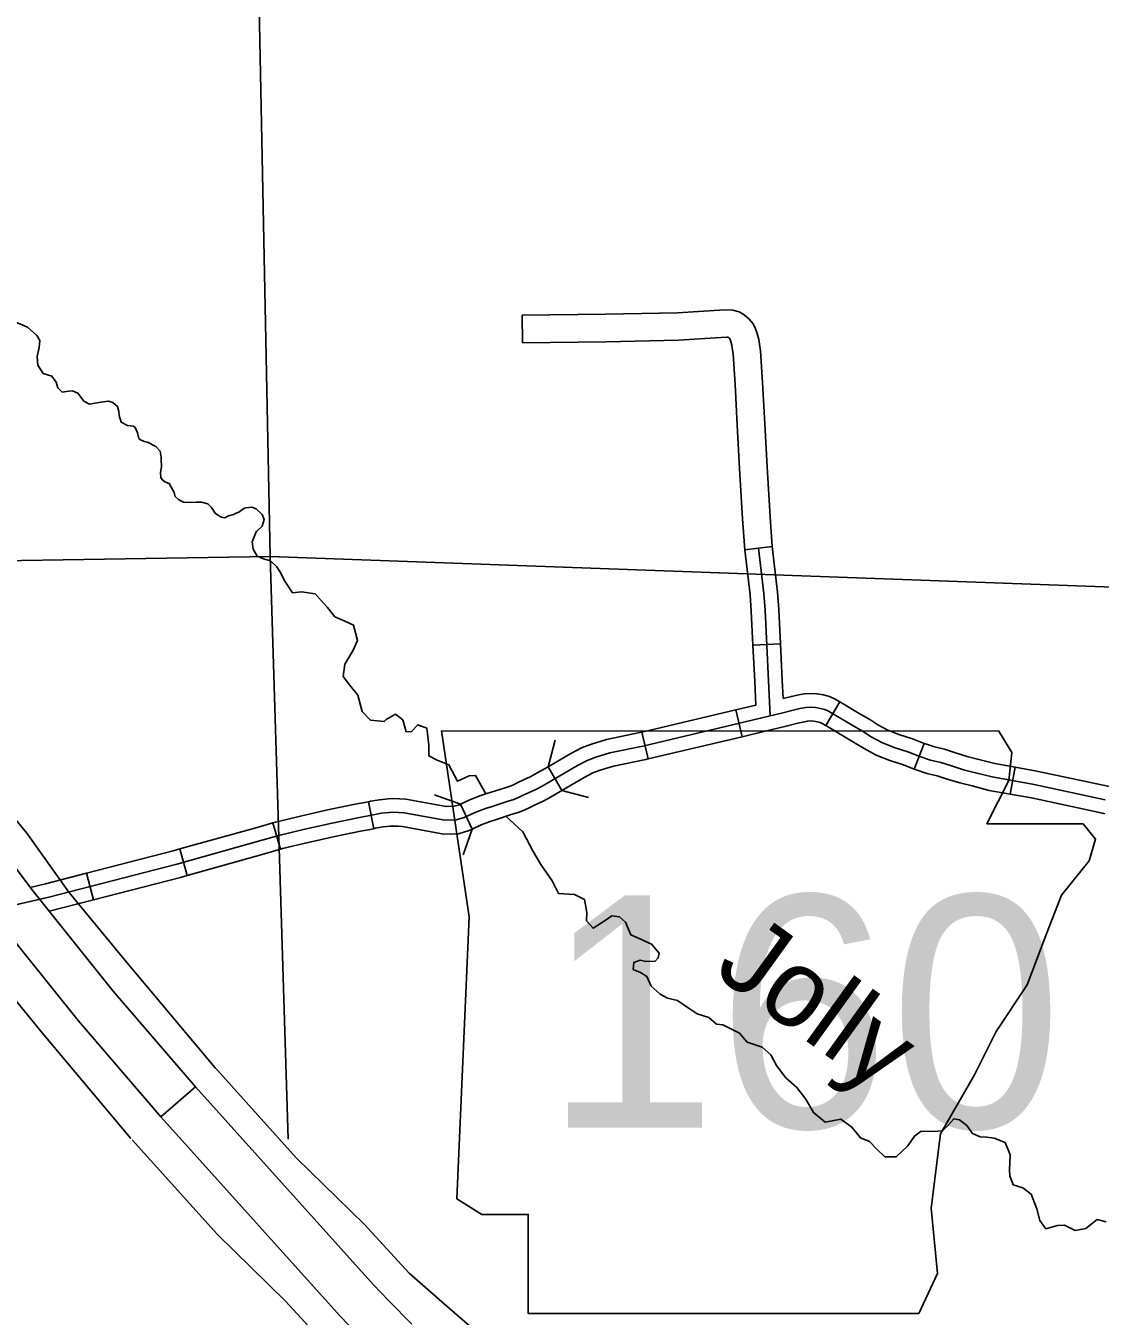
# Model space of a CAD drawing. Extents: x -492261 to -432772, y 1441225 to 1452922.
# Drawn here: x -457876.9 to -457709.3, y 1451427.3 to 1451628.5 of the extents above; entities that cross this region are included whole.
import ezdxf

# ---------------------------------------------------------------- set-up
doc = ezdxf.new("R2010")
doc.units = 0
doc.layers.add('Default', color=7, linetype='Continuous')

msp = doc.modelspace()

# ---------------------------------------------------------------- linework, layer by layer
at = {"layer": 'Default'}
for p, q in [((-457764.74, 1451546.83), (-457760.48, 1451547.31)), ((-457763.49, 1451531.94), (-457759.21, 1451532.15)), ((-457765.16, 1451517.67), (-457766.14, 1451521.84)), ((-457752.15, 1451519.42), (-457749.96, 1451523.11)), ((-457779.84, 1451514.21), (-457780.82, 1451518.39)), ((-457738.36, 1451512.63), (-457736.8, 1451516.63)), ((-457793.29, 1451509.29), (-457795.43, 1451513)), ((-457723.38, 1451508.72), (-457722.62, 1451512.93)), ((-457822.63, 1451503.33), (-457823.44, 1451507.54)), ((-457807.26, 1451503.28), (-457809.1, 1451507.15)), ((-457837.18, 1451500.13), (-457838.36, 1451504.25)), ((-457851.71, 1451496.04), (-457852.87, 1451500.17)), ((-457866.35, 1451492.23), (-457867.42, 1451496.38)), ((-457855.82, 1451458.41), (-457850.4, 1451463.07)), ((-457855.82, 1451458.41), (-457850.4, 1451463.07))]:
    msp.add_line(p, q, dxfattribs=at)
for points in [[(-457838.76, 1451545.78), (-457841.86, 1451698.92), (-457843.14, 1451763.28)], [(-457969.02, 1451627.9), (-457948.86, 1451592.05), (-457945.54, 1451585), (-457942.41, 1451578.8), (-457941.25, 1451576.93), (-457937.58, 1451572.61), (-457933.61, 1451567.92), (-457922.53, 1451555.71), (-457913.02, 1451546.57), (-457906.9, 1451539.48), (-457898.92, 1451529.88), (-457891.94, 1451520.95), (-457884, 1451511.44), (-457876.7, 1451502.65), (-457870.15, 1451493.46), (-457861.12, 1451482.48), (-457847.37, 1451466.06)], [(-457850.4, 1451463.07), (-457863.24, 1451478.02), (-457875.75, 1451493.59), (-457881.49, 1451501.19), (-457888.95, 1451510.02), (-457900.44, 1451523.76), (-457906.41, 1451530.27), (-457913.04, 1451538.14), (-457917.52, 1451543.4), (-457920.14, 1451546.22), (-457925.58, 1451552.24), (-457937.06, 1451564.09), (-457940.09, 1451567.15), (-457940.98, 1451568.14), (-457941.55, 1451568.87), (-457942.51, 1451570.27), (-457944.8, 1451573.99), (-457953.61, 1451590.19), (-457972.39, 1451623.79)], [(-457978.63, 1451620.32), (-457959.87, 1451586.74), (-457950.98, 1451570.41), (-457948.5, 1451566.38), (-457947.32, 1451564.66), (-457946.47, 1451563.56), (-457945.29, 1451562.25), (-457942.16, 1451559.09), (-457930.8, 1451547.36), (-457925.4, 1451541.39), (-457922.85, 1451538.65), (-457918.49, 1451533.53), (-457911.78, 1451525.55), (-457905.81, 1451519.05), (-457894.42, 1451505.43), (-457887.07, 1451496.73), (-457881.39, 1451489.2), (-457868.73, 1451473.45), (-457855.82, 1451458.41)], [(-457983.96, 1451619.5), (-457964.11, 1451584.18), (-457960.95, 1451577.48), (-457957.37, 1451570.38), (-457955.14, 1451566.81), (-457950.67, 1451561.53), (-457946.5, 1451556.61), (-457934.83, 1451543.75), (-457925.47, 1451534.76), (-457919.97, 1451528.4), (-457912.26, 1451519.12), (-457905.27, 1451510.18), (-457897.17, 1451500.47), (-457890.29, 1451492.19), (-457883.77, 1451483.04), (-457874.32, 1451471.53), (-457860.52, 1451455.05)], [(-457799.5, 1451583.37), (-457786.47, 1451583.53), (-457775.26, 1451583.77), (-457768.73, 1451584.18), (-457767.54, 1451584.24), (-457766.63, 1451584.19), (-457765.66, 1451583.89), (-457764.84, 1451583.45), (-457764.07, 1451582.79), (-457763.45, 1451582.02), (-457763.09, 1451581.27), (-457762.82, 1451580.54), (-457762.59, 1451579.59), (-457762.47, 1451578.88), (-457762.32, 1451577.81), (-457762, 1451572.92), (-457761.65, 1451566.47), (-457761.3, 1451559.73), (-457760.83, 1451551.96), (-457760.48, 1451547.31)], [(-457878.8, 1451582.46), (-457876.6, 1451581.51), (-457875.17, 1451580.23), (-457874.72, 1451579.46), (-457874.81, 1451578.37), (-457875.09, 1451576.96), (-457875.02, 1451575.61), (-457874.16, 1451574.29), (-457872.81, 1451573.89), (-457872.15, 1451572.96), (-457871.87, 1451572.05), (-457871.2, 1451571.41), (-457870.17, 1451571.55), (-457869.6, 1451571.62), (-457868.76, 1451571.21), (-457867.82, 1451569.97), (-457866.95, 1451569.53), (-457865.18, 1451569.81), (-457864.01, 1451570.01), (-457863.29, 1451569.77), (-457862.56, 1451569.18), (-457862.4, 1451568.36), (-457862.32, 1451567.73), (-457862.01, 1451566.73), (-457861.03, 1451566.21), (-457860.08, 1451566.09), (-457859.85, 1451565.9), (-457859.48, 1451565.04), (-457859.26, 1451564.19), (-457859, 1451563.94), (-457858.45, 1451563.69), (-457857.93, 1451563.59), (-457856.63, 1451562.94), (-457855.95, 1451562.21), (-457855.78, 1451561.27), (-457855.8, 1451560.92), (-457855.74, 1451559.75), (-457855.86, 1451558.85), (-457855.82, 1451558.05), (-457855.52, 1451557.66), (-457855.2, 1451557.41), (-457854.51, 1451557.17), (-457853.73, 1451555.75), (-457853.57, 1451555.13), (-457853.01, 1451554.62), (-457852.31, 1451554.24), (-457851.4, 1451554.21), (-457850.34, 1451554.26), (-457849.48, 1451554.25), (-457848.48, 1451553.99), (-457847.92, 1451553.43), (-457847.35, 1451552.53), (-457846.92, 1451552.19), (-457846.39, 1451551.92), (-457845.85, 1451551.82), (-457845.28, 1451552.09), (-457844.49, 1451552.34), (-457843.95, 1451552.56), (-457843.55, 1451552.71)], [(-457799.5, 1451583.37), (-457799.45, 1451579.08)], [(-457799.45, 1451579.08), (-457786.4, 1451579.25), (-457775.08, 1451579.49), (-457768.49, 1451579.9), (-457767.55, 1451579.95), (-457767.39, 1451579.94), (-457767.31, 1451579.92), (-457767.27, 1451579.89), (-457767.17, 1451579.81), (-457767.09, 1451579.7), (-457767.04, 1451579.6), (-457766.93, 1451579.31), (-457766.79, 1451578.72), (-457766.71, 1451578.23), (-457766.59, 1451577.37), (-457766.28, 1451572.66), (-457765.93, 1451566.24), (-457765.58, 1451559.49), (-457765.11, 1451551.66), (-457764.74, 1451546.83)], [(-457843.55, 1451552.71), (-457843.21, 1451553.04), (-457842.76, 1451553.28), (-457842.56, 1451553.37), (-457841.65, 1451553.47), (-457840.96, 1451553.18), (-457840, 1451552.31), (-457839.69, 1451551.55), (-457840.04, 1451550.48), (-457840.96, 1451549.63), (-457841.61, 1451548.07), (-457841.41, 1451546.93), (-457840.79, 1451545.83), (-457839.81, 1451545.42), (-457838.72, 1451545.07), (-457837.75, 1451544.18), (-457837.28, 1451543.42), (-457836.5, 1451541.92), (-457835.32, 1451540.12), (-457833.87, 1451540.26), (-457831.77, 1451539.94), (-457829.84, 1451537.84), (-457828.67, 1451536.35), (-457827.22, 1451535.73), (-457825.78, 1451535.08), (-457825.16, 1451532.69), (-457825.86, 1451531.04), (-457827.15, 1451529), (-457827.37, 1451527.05), (-457826.42, 1451525.76), (-457825.13, 1451524.13), (-457824.44, 1451521.63), (-457823.13, 1451520.26), (-457820.98, 1451520.02), (-457820.7, 1451520.34), (-457819.24, 1451521.18), (-457818.1, 1451520.29), (-457817.55, 1451518.41), (-457816.75, 1451518.49), (-457815.75, 1451519.54), (-457814.36, 1451519.03), (-457814.02, 1451516.35), (-457814.03, 1451514.69), (-457812.76, 1451514), (-457810.89, 1451513.3), (-457809.58, 1451510.76), (-457807.77, 1451511.55), (-457806.74, 1451511.63), (-457805.12, 1451508.75)], [(-457630.98, 1451535.76), (-457685.87, 1451540.2), (-457838.76, 1451545.78), (-457909.88, 1451544.62)], [(-457835.99, 1451454.91), (-457838.76, 1451545.78)], [(-457764.74, 1451546.83), (-457763.95, 1451539.79), (-457763.75, 1451537.25), (-457763.49, 1451531.94)], [(-457762.61, 1451547.07), (-457761.81, 1451539.99), (-457761.61, 1451537.39), (-457761.07, 1451526.38), (-457760.8, 1451520.92)], [(-457760.48, 1451547.31), (-457759.68, 1451540.19), (-457759.47, 1451537.53), (-457759.21, 1451532.15)], [(-457763.49, 1451531.94), (-457763.21, 1451526.28), (-457763.03, 1451522.58)], [(-457759.21, 1451532.15), (-457758.93, 1451526.49), (-457758.79, 1451523.62)], [(-457758.79, 1451523.62), (-457757.5, 1451523.95), (-457756.61, 1451524.16), (-457755.51, 1451524.35), (-457754.47, 1451524.42), (-457753.51, 1451524.37), (-457752.47, 1451524.18), (-457751.56, 1451523.92), (-457750.76, 1451523.58), (-457749.96, 1451523.11)], [(-457853.34, 1451497.81), (-457840.25, 1451501.48), (-457837.41, 1451502.29), (-457833.35, 1451503.24), (-457829.12, 1451504.2), (-457825.1, 1451505.04), (-457822.72, 1451505.5), (-457821.44, 1451505.73), (-457820.24, 1451505.86), (-457819.55, 1451505.89), (-457818.71, 1451505.85), (-457817.88, 1451505.79), (-457811.52, 1451504.65), (-457809.75, 1451504.69), (-457808.5, 1451505.06), (-457806.72, 1451505.9), (-457805.2, 1451506.48), (-457804.32, 1451506.76), (-457801.65, 1451507.63), (-457800.8, 1451507.88), (-457800.07, 1451508.18), (-457799.34, 1451508.54), (-457798.38, 1451508.99), (-457797.27, 1451509.5), (-457796.37, 1451509.98), (-457790.85, 1451513.18), (-457789.36, 1451513.98), (-457788, 1451514.5), (-457785.79, 1451515.16), (-457780.67, 1451516.22), (-457762.31, 1451520.55), (-457758.84, 1451521.4), (-457756.99, 1451521.86), (-457756.17, 1451522.06), (-457755.26, 1451522.22), (-457754.46, 1451522.27), (-457753.76, 1451522.24), (-457752.96, 1451522.09), (-457752.27, 1451521.9), (-457751.73, 1451521.67), (-457748.01, 1451519.45), (-457746.42, 1451518.52), (-457745.08, 1451517.66), (-457743.38, 1451516.76), (-457741.45, 1451516), (-457739.32, 1451515.31), (-457737.45, 1451514.58), (-457735.78, 1451514.02), (-457734.17, 1451513.65), (-457732.53, 1451513.12), (-457730.66, 1451512.53), (-457728.77, 1451512.06), (-457726.21, 1451511.41), (-457719.65, 1451510.22), (-457708.58, 1451507.85)], [(-457780.82, 1451518.39), (-457766.14, 1451521.84)], [(-457766.14, 1451521.84), (-457763.03, 1451522.58)], [(-457749.96, 1451523.11), (-457746.92, 1451521.3), (-457745.29, 1451520.34), (-457744, 1451519.51), (-457742.48, 1451518.71), (-457740.73, 1451518.02), (-457738.6, 1451517.33), (-457736.8, 1451516.63)], [(-457765.16, 1451517.67), (-457761.8, 1451518.46), (-457758.33, 1451519.32), (-457756.48, 1451519.78), (-457755.73, 1451519.96), (-457755, 1451520.09), (-457754.44, 1451520.13), (-457754, 1451520.11), (-457753.45, 1451520), (-457752.99, 1451519.87), (-457752.7, 1451519.75), (-457752.15, 1451519.42)], [(-457752.15, 1451519.42), (-457749.1, 1451517.61), (-457747.54, 1451516.69), (-457746.17, 1451515.81), (-457744.27, 1451514.81), (-457742.17, 1451513.98), (-457740.04, 1451513.29), (-457738.36, 1451512.63)], [(-457795.43, 1451513), (-457791.9, 1451515.05), (-457790.25, 1451515.94), (-457788.69, 1451516.53), (-457786.31, 1451517.24), (-457781.14, 1451518.31), (-457780.82, 1451518.39)], [(-457779.84, 1451514.21), (-457765.16, 1451517.67)], [(-457795.43, 1451513), (-457794.33, 1451517.14)], [(-457736.8, 1451516.63), (-457736.72, 1451516.59), (-457735.2, 1451516.08), (-457733.6, 1451515.72), (-457731.88, 1451515.16), (-457730.09, 1451514.6), (-457728.25, 1451514.14), (-457725.76, 1451513.5), (-457722.62, 1451512.93)], [(-457793.29, 1451509.29), (-457789.8, 1451511.31), (-457788.46, 1451512.03), (-457787.31, 1451512.47), (-457785.26, 1451513.08), (-457780.21, 1451514.13), (-457779.84, 1451514.21)], [(-457809.1, 1451507.15), (-457807.56, 1451507.88), (-457805.9, 1451508.51), (-457804.97, 1451508.8), (-457802.29, 1451509.67), (-457801.52, 1451509.9), (-457800.95, 1451510.13), (-457800.26, 1451510.47), (-457799.28, 1451510.93), (-457798.23, 1451511.42), (-457797.41, 1451511.86), (-457795.43, 1451513)], [(-457738.36, 1451512.63), (-457738.18, 1451512.56), (-457736.36, 1451511.95), (-457734.74, 1451511.59), (-457733.19, 1451511.08), (-457731.24, 1451510.47), (-457729.29, 1451509.99), (-457726.67, 1451509.31), (-457723.38, 1451508.72)], [(-457722.62, 1451512.93), (-457719.23, 1451512.32), (-457708.17, 1451509.95), (-457707.85, 1451509.89)], [(-457807.26, 1451503.28), (-457805.88, 1451503.93), (-457804.49, 1451504.46), (-457803.66, 1451504.72), (-457801.02, 1451505.58), (-457800.09, 1451505.85), (-457799.19, 1451506.23), (-457798.41, 1451506.61), (-457797.47, 1451507.05), (-457796.32, 1451507.59), (-457795.33, 1451508.11), (-457793.29, 1451509.29)], [(-457789.15, 1451508.18), (-457793.29, 1451509.29)], [(-457838.36, 1451504.25), (-457837.95, 1451504.36), (-457833.83, 1451505.33), (-457829.58, 1451506.3), (-457825.52, 1451507.14), (-457823.44, 1451507.54)], [(-457823.44, 1451507.54), (-457823.11, 1451507.6), (-457821.75, 1451507.85), (-457820.4, 1451507.99), (-457819.55, 1451508.03), (-457818.59, 1451507.99), (-457817.62, 1451507.92), (-457811.35, 1451506.79), (-457810.09, 1451506.82), (-457809.27, 1451507.07), (-457809.1, 1451507.15)], [(-457813.13, 1451508.59), (-457809.1, 1451507.15)], [(-457723.38, 1451508.72), (-457720.07, 1451508.12), (-457708.99, 1451505.74), (-457708.6, 1451505.67)], [(-457802.01, 1451505.26), (-457799.35, 1451502.82), (-457797.76, 1451499.79), (-457796.57, 1451497.73), (-457794.8, 1451495.22), (-457793.79, 1451493.25), (-457791.33, 1451493.05), (-457789.77, 1451492.31), (-457789.41, 1451490.26), (-457789.43, 1451488.97), (-457788.41, 1451487.82), (-457786.55, 1451489.01), (-457785.48, 1451489.75), (-457784.28, 1451489.61), (-457783.38, 1451488.74), (-457782.53, 1451486.81), (-457781.23, 1451486.19), (-457779.3, 1451485.35), (-457778.1, 1451483.91), (-457778.25, 1451483.19), (-457778.76, 1451482.67), (-457780.18, 1451482.61), (-457781.07, 1451482.81), (-457782.09, 1451482.47), (-457782.15, 1451481.39), (-457781.03, 1451480.9), (-457780.04, 1451480.29), (-457779.35, 1451478.76), (-457777.95, 1451477.56), (-457776.8, 1451476.93), (-457775.27, 1451476.57), (-457773.74, 1451475.49), (-457772.2, 1451474.49), (-457770.39, 1451473.88), (-457769.19, 1451472.85), (-457768.19, 1451472.73), (-457765.57, 1451471.45), (-457764.39, 1451470.07), (-457762.03, 1451469.27), (-457760.72, 1451468.1), (-457759.8, 1451466.43), (-457758.38, 1451464.49), (-457756.64, 1451462.99), (-457755.25, 1451461.19), (-457754.03, 1451459.07), (-457752.23, 1451457.57), (-457749.81, 1451458.05), (-457748.07, 1451456.81), (-457746.72, 1451455.15), (-457745.34, 1451454.58)], [(-457852.87, 1451500.17), (-457840.83, 1451503.54), (-457838.36, 1451504.25)], [(-457837.18, 1451500.13), (-457836.87, 1451500.22), (-457832.87, 1451501.16), (-457828.67, 1451502.11), (-457824.68, 1451502.94), (-457822.63, 1451503.33)], [(-457822.63, 1451503.33), (-457822.33, 1451503.39), (-457821.14, 1451503.6), (-457820.07, 1451503.72), (-457819.55, 1451503.74), (-457818.84, 1451503.71), (-457818.15, 1451503.66), (-457811.69, 1451502.5), (-457809.41, 1451502.55), (-457807.73, 1451503.06), (-457807.26, 1451503.28)], [(-457807.26, 1451503.28), (-457808.7, 1451499.24)], [(-457867.42, 1451496.38), (-457853.9, 1451499.88), (-457852.87, 1451500.17)], [(-457851.71, 1451496.04), (-457839.66, 1451499.42), (-457837.18, 1451500.13)], [(-457973.69, 1451463.48), (-457972.83, 1451463.47), (-457971.66, 1451463.59), (-457970.38, 1451463.79), (-457968.59, 1451464.35), (-457967.66, 1451464.72), (-457959.21, 1451468.89), (-457947.48, 1451474.2), (-457944.6, 1451475.39), (-457943, 1451475.95), (-457941.63, 1451476.36), (-457940.8, 1451476.56), (-457939.85, 1451476.77), (-457932.2, 1451478.19), (-457910.89, 1451483.68), (-457903.58, 1451485.49), (-457878.68, 1451491.39), (-457873.31, 1451492.64), (-457853.34, 1451497.81)], [(-457876.19, 1451494.17), (-457873.82, 1451494.72), (-457867.42, 1451496.38)], [(-457866.35, 1451492.23), (-457852.78, 1451495.74), (-457851.71, 1451496.04)], [(-457873.23, 1451490.45), (-457866.35, 1451492.23)], [(-457847.58, 1451466.3), (-457834.7, 1451452.03), (-457824.06, 1451441.62), (-457817.11, 1451434.04), (-457811.61, 1451429.18), (-457804.62, 1451423.16)], [(-457850.4, 1451463.07), (-457822.64, 1451432.2), (-457820.29, 1451429.74), (-457816.7, 1451426.08)], [(-457825.43, 1451424.77), (-457827.88, 1451427.35), (-457855.82, 1451458.41)], [(-457745.34, 1451454.58), (-457744.26, 1451453.46), (-457742.91, 1451452.15), (-457741.14, 1451452.16), (-457739.36, 1451453.89), (-457738.31, 1451455.4), (-457737.27, 1451456.17), (-457735.32, 1451456.1), (-457733.93, 1451456.25), (-457732.98, 1451457.16), (-457732.17, 1451458.12), (-457731.29, 1451457.92), (-457730.15, 1451457.06), (-457729.24, 1451455.79), (-457728.08, 1451455.27), (-457727, 1451455.24), (-457725.85, 1451455.1), (-457724.18, 1451454.42), (-457723.39, 1451452.46), (-457723.51, 1451450.17), (-457723.43, 1451449.2), (-457722.89, 1451447.81), (-457721.39, 1451447.36), (-457720.11, 1451446.33), (-457719.21, 1451444.09), (-457718.76, 1451442.24), (-457717.82, 1451440.95), (-457716, 1451441.48), (-457714.89, 1451441.53), (-457713.22, 1451440.71), (-457711.57, 1451441.01), (-457709.8, 1451442.4), (-457708.43, 1451442.06)], [(-457860.31, 1451454.81), (-457847.06, 1451440.14), (-457836.38, 1451429.69), (-457829.14, 1451421.8)]]:
    msp.add_lwpolyline(points, dxfattribs=at)
msp.add_lwpolyline([(-457812.07, 1451518.6), (-457807.72, 1451489.6), (-457809.65, 1451445.62), (-457805.79, 1451443.2), (-457798.54, 1451443.2), (-457798.54, 1451427.73), (-457737.63, 1451427.73), (-457734.73, 1451434.01), (-457735.7, 1451444.17), (-457734.25, 1451455.77), (-457728.93, 1451464.95), (-457725.55, 1451471.72), (-457720.71, 1451478.97), (-457717.81, 1451486.7), (-457715.4, 1451492.99), (-457711.05, 1451498.3), (-457710.08, 1451501.69), (-457712.01, 1451504.1), (-457727, 1451504.1), (-457723.61, 1451510.87), (-457723.13, 1451515.22), (-457725.14, 1451518.56)], close=True, dxfattribs=at)

# ---------------------------------------------------------------- texts
msp.add_text('160', height=36.206, dxfattribs=at).set_placement((-457796.02, 1451456.72))
msp.add_text('Jolly', height=12.069, rotation=324.2114, dxfattribs=at).set_placement((-457769.85, 1451480.78))

doc.saveas('drawing.dxf')
